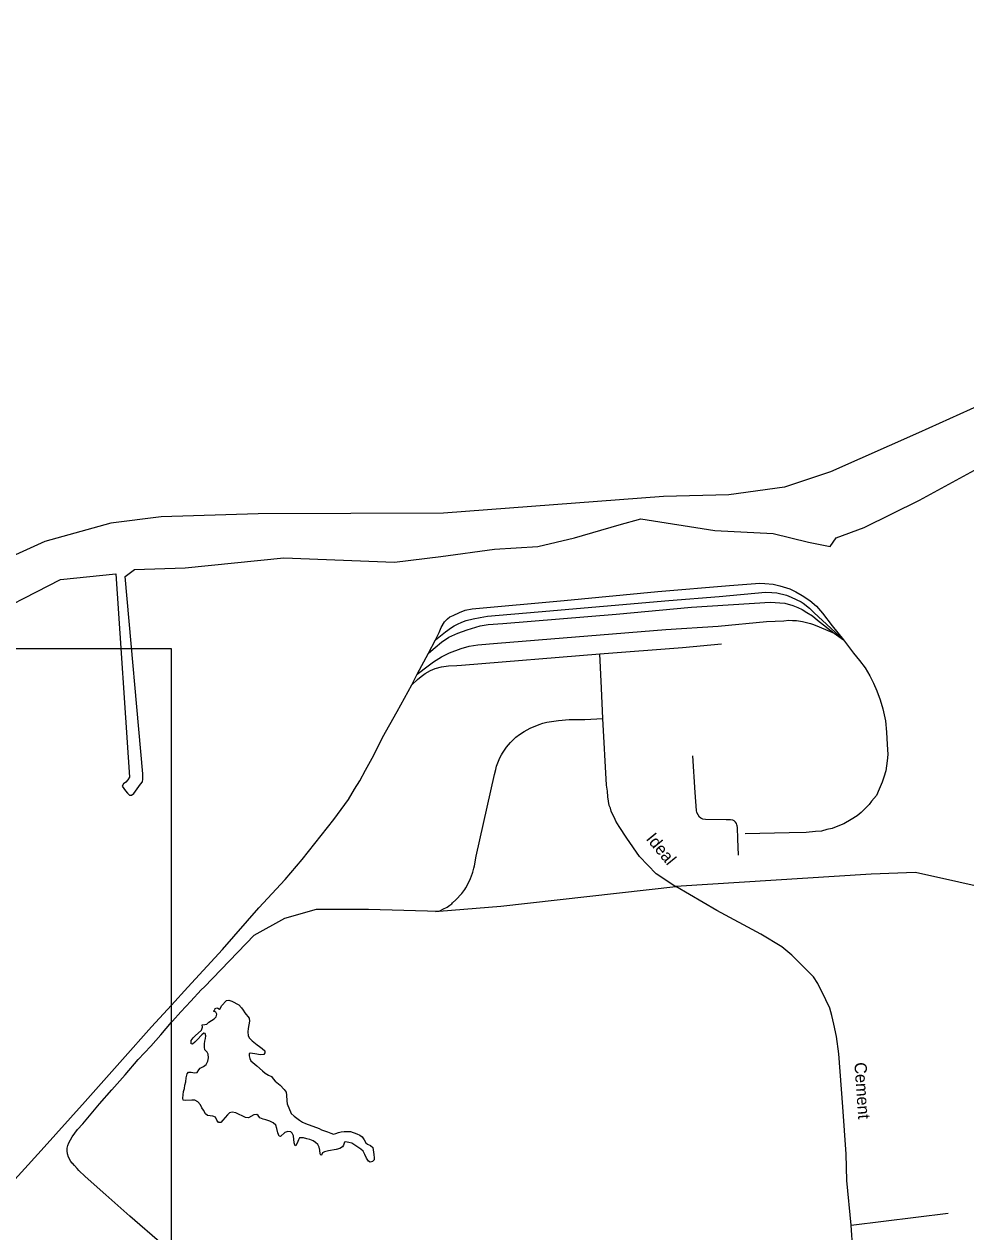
# Model space of a CAD drawing. Extents: x 1945482 to 2853149, y 66427 to 1015778.
# Drawn here: x 2344542 to 2349632, y 227523 to 234053 of the extents above; entities that cross this region are included whole.
import ezdxf

# ---------------------------------------------------------------- set-up
doc = ezdxf.new("R2010")
doc.units = 0
for name, color, linetype in [('Old_Level_10', 7, 'Continuous'), ('Old_Level_35', 7, 'Continuous'), ('Old_Level_44', 7, 'Continuous'), ('Old_Level_52', 7, 'Continuous'), ('Old_Level_60', 7, 'Continuous'), ('Old_Level_63', 7, 'Continuous')]:
    doc.layers.add(name, color=color, linetype=linetype)

msp = doc.modelspace()

# ---------------------------------------------------------------- linework, layer by layer
at = {"layer": 'Old_Level_35'}
msp.add_line((2349011.3, 227559.2), (2349536.4, 227624.2), dxfattribs=at)
for points in [[(2347670.6, 230298.8), (2347663.1, 230463.2), (2347652.8, 230647.4)], [(2346764.7, 229254.1), (2346785, 229255.9), (2346813, 229270.3), (2346820.7, 229274), (2346827.5, 229278), (2346827.7, 229278.2), (2346842.9, 229288.8), (2346852.8, 229296.2), (2346857.4, 229301), (2346875.5, 229318.6), (2346907.4, 229352.2), (2346923.8, 229374.3), (2346929.2, 229383.1), (2346935.9, 229395.6), (2346955, 229433.6), (2346965.9, 229462.4), (2346967.5, 229467.9), (2346969.8, 229475.2), (2346973.2, 229489.7), (2346975.3, 229501.2), (2346985.8, 229554.6), (2347083.4, 229995.2), (2347091.4, 230023.4), (2347095.7, 230041.3), (2347105.5, 230067.3), (2347113.6, 230085.3), (2347121.8, 230101.4), (2347127.7, 230111.1), (2347148.4, 230142.8), (2347170, 230168.3), (2347200.1, 230197.1), (2347218.5, 230212.2), (2347244.1, 230228.7), (2347277.2, 230245.7), (2347326.3, 230266.4), (2347345.1, 230272.7), (2347366.5, 230278.2), (2347405.7, 230284.6), (2347430.5, 230287.9), (2347488.3, 230293.8), (2347572.4, 230293.6), (2347670.6, 230298.8)], [(2349011.3, 227559.2), (2348989.1, 227800.8), (2348984.7, 227942.7), (2348966.2, 228198.4), (2348945.2, 228486.1), (2348933.2, 228579.7), (2348918.4, 228645.5), (2348907.1, 228692.7), (2348896.4, 228732.3), (2348876, 228777.7), (2348831.1, 228865.1), (2348808, 228901.2), (2348692, 229018.1), (2348637.5, 229064.7), (2348523.6, 229132.2), (2348285.4, 229260.6), (2348064.9, 229390.8), (2348065, 229388.8), (2347957.8, 229458.9), (2347868.5, 229552.8), (2347799.7, 229650.8), (2347758.1, 229714.4), (2347740.3, 229742.6), (2347732.3, 229760.7), (2347722.3, 229781), (2347714.5, 229797.1), (2347710.6, 229813), (2347704.7, 229828.8), (2347700.5, 229851), (2347696.6, 229875.1), (2347694.8, 229904.9), (2347688.8, 229938.8), (2347670.6, 230298.8)], [(2348403.6, 229559.2), (2348400.1, 229648.4), (2348398, 229708.4), (2348395.9, 229717.4), (2348394.2, 229723.4), (2348392.3, 229730.1), (2348386.4, 229738.1), (2348380.2, 229744.4), (2348372.5, 229748.4), (2348360.3, 229750.2), (2348336.3, 229750.5), (2348224.3, 229753), (2348210.4, 229755.1), (2348200.4, 229758.9), (2348192.6, 229765.2), (2348184.3, 229777), (2348178.5, 229791.2), (2348176.8, 229801), (2348168.9, 229899.1), (2348155.8, 230097.2)], [(2351166.1, 229205.5), (2350796.4, 229047.1), (2350639.2, 229183.5), (2350461.1, 229225.4), (2350062.9, 229309.3), (2349360.7, 229466.6), (2349119.7, 229456.1), (2348064.9, 229390.8)], [(2345516.6, 228847.6), (2345785.8, 229127.7), (2345950.2, 229218.2), (2346122.9, 229267.6), (2346402.5, 229267.6), (2346785, 229255.9), (2347117.9, 229284), (2348064.9, 229390.8)], [(2345338.5, 228656), (2345343.6, 228662), (2345388.8, 228711.8), (2345442.1, 228770.5), (2345499.3, 228831.4), (2345516.6, 228847.6)], [(2345287.6, 227455.7), (2345113.5, 227607.2), (2344984.3, 227722.9), (2344872.5, 227821.7), (2344838, 227855.2), (2344827.8, 227865.2), (2344813.6, 227880.8), (2344802.6, 227894), (2344801.2, 227894.9), (2344794.1, 227903.5), (2344782.3, 227926.6), (2344776, 227945), (2344774.6, 227960.3), (2344775, 227975.7), (2344778.2, 227990.5), (2344783.8, 228004.5), (2344801, 228036.2), (2344829.5, 228075.3), (2344858.6, 228107.7), (2344949.2, 228214.9), (2345016.2, 228290), (2345087.2, 228371.1), (2345158.2, 228454.1), (2345227.3, 228527.1), (2345280.5, 228588), (2345338.5, 228656)], [(2349181.6, 225375.9), (2349163.6, 225491.6), (2349150.8, 225647.4), (2349128, 225919), (2349122.7, 226114.8), (2349116.8, 226326.9), (2349095.6, 226508.5), (2349085.3, 226648.4), (2349081, 226776.3), (2349064.1, 226944), (2349064.2, 226942), (2349047.3, 227107.6), (2349021.6, 227425.3), (2349011.3, 227559.2)]]:
    msp.add_lwpolyline(points, dxfattribs=at)
at = {"layer": 'Old_Level_44'}
for p, q in [((2346727.4, 230652.5), (2346765.6, 230724.3)), ((2348920.1, 230759.6), (2348969.8, 230723.5)), ((2346667, 230538.5), (2346727.4, 230652.5)), ((2346636.8, 230480.9), (2346667, 230538.5))]:
    msp.add_line(p, q, dxfattribs=at)
for points in [[(2346765.6, 230724.3), (2346785.4, 230764.1), (2346796.1, 230790.1), (2346814.6, 230820.4), (2346830.7, 230836.8), (2346843.7, 230848.2), (2346860.2, 230855.7), (2346894.3, 230871.8), (2346926.3, 230883.6), (2346964.4, 230891.4), (2347460.8, 230937.3), (2347966.9, 230985.3), (2348354.9, 231017.8), (2348518.5, 231030.5), (2348546.1, 231029.3), (2348590.9, 231024.9), (2348627, 231016.8), (2348680.8, 231000.5), (2348713, 230984.4), (2348746.9, 230964.4), (2348788.1, 230936.9), (2348824.7, 230905.8), (2348856.4, 230867.7), (2348910, 230799.6), (2348969.8, 230723.5)], [(2346765.6, 230724.3), (2346820, 230767.8), (2346852.2, 230790.7), (2346867, 230799.9), (2346883.7, 230808.7), (2346907.2, 230819.5), (2346931.2, 230827.7), (2346968.2, 230837.4), (2347006.3, 230845.1), (2347046.4, 230851.3), (2347320.5, 230876), (2348026.6, 230937.1), (2348298.8, 230958.1), (2348549, 230981.2), (2348582.8, 230980.2), (2348609.5, 230979), (2348662.9, 230964.7), (2348686.9, 230954.5), (2348741.1, 230929.4), (2348752.5, 230922.3), (2348787.1, 230895.8), (2348812.4, 230870.2), (2348969.8, 230723.5)], [(2346727.4, 230652.5), (2346763.7, 230682.2), (2346797.9, 230712.1), (2346837.9, 230738), (2346885.9, 230759.9), (2346936.1, 230777.7), (2347006.1, 230799.5), (2347049.8, 230807.1), (2347130, 230812.6), (2347742.4, 230862.5), (2348148.5, 230900.6), (2348574.8, 230927.1), (2348652.7, 230922.6), (2348696.2, 230910.2), (2348724.6, 230899.6), (2348748, 230888.3), (2348772.2, 230872.2), (2348802.2, 230854.1), (2348830.4, 230829.9), (2348920.1, 230759.6)], [(2346667, 230538.5), (2346725.2, 230584.2), (2346755.3, 230604.4), (2346797.5, 230632), (2346841.6, 230654.1), (2346903.7, 230677.6), (2346947.8, 230689.5), (2346993.8, 230697.2), (2347099.8, 230706.7), (2348009.9, 230779.3), (2348294, 230798.1), (2348554.3, 230822.9), (2348648.4, 230826.6), (2348674.5, 230829.6), (2348695.8, 230829.2), (2348716.2, 230828.3), (2348748.3, 230822.4), (2348791.7, 230812.3), (2348808, 230806.1), (2348840, 230793.9), (2348920.1, 230759.6)], [(2348969.8, 230723.5), (2349025.5, 230651.2), (2349057.2, 230613.1), (2349087.4, 230573), (2349113.1, 230529), (2349132.7, 230488.8), (2349150.7, 230448.8), (2349169.1, 230399), (2349182.5, 230350.6), (2349198.2, 230286.6), (2349203.9, 230224.5), (2349207.5, 230158.6), (2349209.4, 230104.5), (2349207.4, 230070.3), (2349199.1, 230016.5), (2349189, 229980.7), (2349180.5, 229954.4), (2349163.6, 229917), (2349148.3, 229882.9), (2349122.3, 229850.7), (2349110.2, 229832.8), (2349090.3, 229813), (2349066.3, 229791), (2349044, 229773.1), (2349012, 229753.1), (2348971.9, 229729.5), (2348949.6, 229719.4), (2348909.9, 229703.7), (2348879.9, 229697.6), (2348851.7, 229689.9), (2348819.6, 229688), (2348769.6, 229682.4), (2348677.4, 229680.7), (2348439.7, 229675.5)], [(2346636.8, 230480.9), (2346667.2, 230508.7), (2346687.9, 230524.9), (2346709.2, 230542.5), (2346739.1, 230558.1), (2346762.9, 230568.3), (2346797, 230578.2), (2346835.2, 230583.9), (2346881.4, 230585.8), (2346905.3, 230587.7), (2347652.8, 230647.4), (2348099.7, 230683.1), (2348311.6, 230702)], [(2344420.4, 227728.9), (2344633.3, 227963.5), (2344871, 228227), (2345073.9, 228454.9), (2345231, 228631.5), (2345338.5, 228748.8), (2345426.7, 228845), (2345614.5, 229048.7), (2345809.7, 229274.4), (2345953.6, 229428.1), (2346045.2, 229536.5), (2346215.7, 229752.3), (2346294.2, 229860.1), (2346326.7, 229915.9), (2346356.8, 229961.7), (2346386.9, 230019.7), (2346431.4, 230099.6), (2346479.7, 230195.4), (2346558.1, 230337), (2346636.8, 230480.9)]]:
    msp.add_lwpolyline(points, dxfattribs=at)
at = {"layer": 'Old_Level_52'}
msp.add_lwpolyline([(2354324.8, 234053.2), (2354044.5, 233986.2), (2353049.6, 233782.3), (2352807.5, 233739.2), (2352537.1, 233656.2), (2352302.2, 233513), (2351876.9, 233180.7), (2351547.8, 232922.1), (2351327.4, 232779.1), (2350938.5, 232554.3), (2349878.6, 232070.8), (2349375.7, 231842.7), (2348900.9, 231632.5), (2348652.5, 231549.5), (2348350.2, 231508.6), (2347998, 231499.9), (2346807.7, 231408.6), (2345807.5, 231404.7), (2345281.7, 231389), (2345011.3, 231354), (2344652.9, 231255.4), (2344292.2, 231090.8)], dxfattribs=at)
at = {"layer": 'Old_Level_60'}
msp.add_line((2345038, 231081.3), (2345111, 229981.7), dxfattribs=at)
for points in [[(2345184, 230000), (2345088, 231065.7), (2345137.9, 231104.7), (2345412.4, 231112.5), (2345944.9, 231167.1), (2346544, 231143.7), (2346793.6, 231174.9), (2347084.8, 231213.9), (2347317.7, 231229.5), (2347517.4, 231276.3), (2347758.7, 231346.5), (2347875.2, 231377.7), (2348274.5, 231315.3), (2348590.7, 231299.7), (2348782.1, 231252.9), (2348898.5, 231229.5), (2348931.8, 231276.3), (2349081.6, 231330.9), (2349381.1, 231479.2), (2349738.9, 231674.2)], [(2343216, 229970.6), (2343632, 230293.3), (2343873.2, 230496.2), (2344039.6, 230621), (2344280.9, 230816), (2344738.5, 231050.1), (2345038, 231081.3)], [(2345111, 229981.7), (2345102.5, 229967.5), (2345091.5, 229955), (2345079.2, 229944.6), (2345072, 229932.2), (2345089.7, 229906.9), (2345100.2, 229894.5), (2345111.5, 229884.7), (2345123, 229883.4), (2345134, 229893.6), (2345152, 229919.1), (2345170.7, 229943.8), (2345181.2, 229956.3), (2345184.2, 229971.2), (2345184, 230000)], [(2345519.7, 228596), (2345514, 228596.8), (2345502.2, 228587.3), (2345476.7, 228561.8), (2345464, 228547.8), (2345452.2, 228537.4), (2345445.2, 228539.6), (2345445, 228557.1), (2345455.5, 228571.4), (2345465.5, 228582.6), (2345501, 228614.2), (2345506.2, 228628.8), (2345503.7, 228642.7), (2345519, 228643.3), (2345528.5, 228645.3), (2345540.2, 228657.4), (2345569.2, 228673.7), (2345580.2, 228686.1), (2345583.5, 228700.5), (2345577.2, 228709.9), (2345565.2, 228716.6), (2345571.7, 228724.1), (2345574.2, 228730.2), (2345582.5, 228733.2), (2345589, 228731.4), (2345597.5, 228726.2), (2345601.5, 228727.9), (2345608.2, 228744.5), (2345636.2, 228773.4), (2345648.5, 228775.6), (2345664, 228770.3), (2345702.7, 228750.9), (2345717.2, 228734.8), (2345725.5, 228720.6), (2345734, 228707.9), (2345758.7, 228677.4), (2345760.7, 228661.4), (2345752.7, 228621.9), (2345751.7, 228604), (2345753.5, 228583.2), (2345760.7, 228570), (2345773.7, 228555.1), (2345800.7, 228533.1), (2345813.5, 228524.9), (2345828.5, 228513.8), (2345842.2, 228500.9), (2345842.7, 228490.3), (2345836.7, 228480.9), (2345817.5, 228479.3), (2345799.7, 228484.3), (2345766, 228489.3), (2345757.7, 228486.7), (2345757.5, 228474.5), (2345761, 228459.6), (2345768, 228447), (2345799.7, 228420.5), (2345829.5, 228393.8), (2345845, 228381.6), (2345863, 228370.6), (2345878.5, 228363.1), (2345887.2, 228350.8), (2345898.2, 228338.3), (2345925, 228315.3), (2345948, 228292.7), (2345958.5, 228277.2), (2345960.5, 228262.2), (2345961, 228230.4), (2345963, 228214.9), (2345985.7, 228163.3), (2346000.5, 228148.1), (2346030, 228126.8), (2346046.2, 228116.5), (2346062.2, 228109.3), (2346136.7, 228081.3), (2346149.7, 228073.6), (2346181, 228063.9), (2346199, 228056.5), (2346214, 228051.6), (2346227, 228053.7), (2346241.5, 228059.6), (2346255.7, 228064.1), (2346271.2, 228065.5), (2346289.5, 228066), (2346306, 228064.5), (2346340.2, 228052.5), (2346357, 228045.1), (2346369.7, 228036.2), (2346379.5, 228021.2), (2346388.2, 228004.8), (2346398, 227996), (2346413.7, 227989.2), (2346426.5, 227978.3), (2346432.7, 227940.8), (2346434.2, 227923.8), (2346434, 227912.7), (2346425.5, 227902.5), (2346412.5, 227900.3), (2346402.5, 227904.3), (2346392.7, 227921.2), (2346383.2, 227941.1)], [(2346383.2, 227941.1), (2346373.7, 227958.3), (2346361, 227969.8), (2346329.5, 227991.6), (2346312.5, 228001.5), (2346296.7, 228006.6), (2346279, 228009.2), (2346273, 228007), (2346268.7, 227991.9), (2346262.2, 227982.5), (2346249, 227973.8), (2346228.5, 227968.5), (2346186.5, 227960.8), (2346165.5, 227955.5), (2346155, 227949.5), (2346150, 227938), (2346145, 227937.8), (2346142, 227944.8), (2346139.7, 227964.2), (2346136.7, 227981.4), (2346129.2, 227994.8), (2346117, 228005.9), (2346103.5, 228014.3), (2346085.5, 228021.8), (2346069.5, 228026.5), (2346051.5, 228030.4), (2346034, 228031.7), (2346029.5, 228030.9), (2346024, 228020.3), (2346018, 228002.7), (2346010.2, 227989.7), (2346006.5, 227987), (2346001.2, 228004.6), (2345997.7, 228042.2), (2345990.2, 228055.8), (2345983, 228063.6), (2345967.2, 228065), (2345950.2, 228059.4), (2345928, 228038.2), (2345919.7, 228040.2), (2345913.7, 228058.7), (2345908.2, 228080.9), (2345901.5, 228099.2), (2345887.5, 228112.9), (2345869, 228121.7), (2345849, 228128.5), (2345833.7, 228132.6), (2345816, 228139.9), (2345807, 228152.5), (2345799.5, 228156.5), (2345784.2, 228155.2), (2345754.5, 228138.9), (2345738.2, 228140.5), (2345686, 228166.7), (2345666.5, 228169.4), (2345652, 228165.5), (2345640.5, 228155), (2345616.2, 228126.2), (2345604.5, 228114.2), (2345593, 228114.9), (2345584, 228127.2), (2345575.7, 228143.2), (2345561.7, 228148.4), (2345546.7, 228149.3), (2345533, 228152.5), (2345522, 228160.8), (2345512.2, 228180), (2345502.5, 228193.9), (2345494.5, 228209.8), (2345480.7, 228225.7), (2345464, 228234), (2345448.5, 228234.7), (2345412.7, 228233.2), (2345402, 228235), (2345399.2, 228246.2), (2345403.7, 228282.5), (2345408.2, 228298.6), (2345410.7, 228315.1), (2345415.5, 228334.4), (2345417.7, 228356), (2345423, 228376.4), (2345431, 228386.8), (2345445, 228386), (2345462.5, 228383.2), (2345477.2, 228384.3), (2345486.5, 228398.6), (2345494, 228407), (2345512, 228416.4), (2345525.2, 228428.1), (2345534.7, 228445), (2345537.5, 228464.3), (2345536.7, 228483.5), (2345531, 228494.3), (2345519, 228506.1), (2345517.5, 228522.2), (2345517.5, 228538.6), (2345519, 228553.2), (2345523, 228567.9), (2345523.2, 228583.3), (2345519.7, 228596)]]:
    msp.add_lwpolyline(points, dxfattribs=at)
at = {"layer": 'Old_Level_63'}
msp.add_lwpolyline([(2345338.5, 211640.5), (2345338.5, 230675.8), (2321069.7, 230675.8), (2321069.7, 211640.5)], dxfattribs=at)

# ---------------------------------------------------------------- texts
at = {"layer": 'Old_Level_10'}
for s, rotation, p in [('Ideal', 309.38172, (2347900, 229646.8)), ('Cement', 274.06679, (2349028.9, 228437.4))]:
    msp.add_text(s, height=65.62, rotation=rotation, dxfattribs=at).set_placement(p)

doc.saveas('drawing.dxf')
